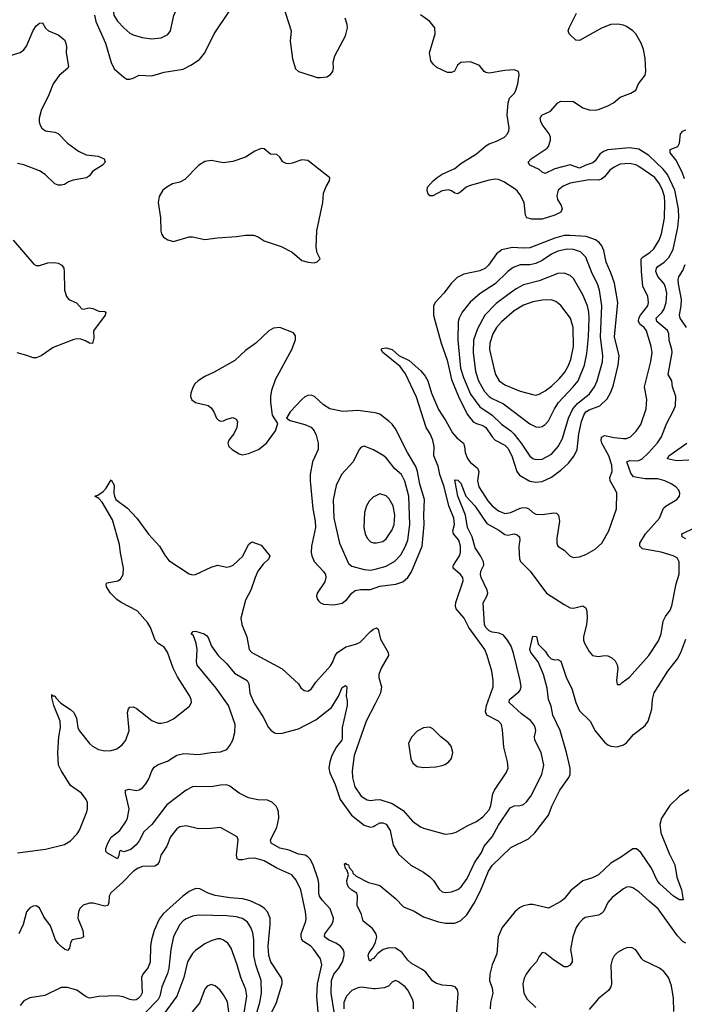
# Model space of a CAD drawing. Header units: inches. Extents: x 1682530 to 1839546, y 640742 to 791647.
# Tile 594 of 656: x 1767724 to 1771980, y 673318 to 679621. Entities that reach past the tile are written whole.
import ezdxf

# ---------------------------------------------------------------- set-up
doc = ezdxf.new("R2010")
doc.units = ezdxf.units.IN
doc.header["$MEASUREMENT"] = 0
doc.layers.add('B7667', color=7, linetype='Continuous')
doc.layers.add('B7677', color=7, linetype='Continuous')

msp = doc.modelspace()

# ---------------------------------------------------------------- linework, layer by layer
at = {"layer": 'B7667', "color": 5}
for points, elevation in [([(1768298, 680000), (1768300.2, 679970), (1768330.1, 679810.1), (1768322.7, 679682.7), (1768326, 679650), (1768350, 679612.8), (1768390, 679569.1), (1768430, 679534.7), (1768450, 679524.7), (1768507.4, 679507.4), (1768570, 679499), (1768630, 679505.3), (1768672.7, 679527.3), (1768689.8, 679550.2), (1768711.7, 679648.3), (1768746.9, 679730), (1768767.6, 679832.4), (1768789.7, 679910), (1768793.9, 679953.9), (1768776.9, 680000)], 740), ([(1769390, 679778.8), (1769462, 679550), (1769457.1, 679482.9), (1769470.2, 679370.2), (1769490, 679307), (1769510, 679290.3), (1769530, 679282.3), (1769630, 679252.2), (1769650, 679250.4), (1769690, 679256.4), (1769715.1, 679270), (1769729.6, 679290.4), (1769733.6, 679310), (1769731.3, 679350), (1769743.1, 679390), (1769810, 679517.3), (1769823.1, 679570), (1769821.7, 679590), (1769808.2, 679630)], 720), ([(1768203.7, 679650), (1768210.8, 679610), (1768272.9, 679470), (1768310, 679348), (1768330, 679306.4), (1768390, 679252.7), (1768410, 679240.4), (1768430, 679240.3), (1768450, 679247.4), (1768490, 679266.3), (1768570, 679260.9), (1768650, 679285.2), (1768770, 679305.5), (1768820.7, 679330), (1768874.6, 679365.4), (1768910.6, 679409.4), (1768970, 679531), (1769065.4, 679674.6)], 720), ([(1767570, 679361.5), (1767727.9, 679412.1), (1767750, 679428), (1767767.7, 679452.3), (1767810, 679552.6), (1767830, 679581.8), (1767850, 679598.3), (1767870, 679602), (1767890, 679567.7), (1767907.7, 679550), (1767970, 679525.3), (1768010, 679491.8), (1768017.7, 679477.7), (1768023.8, 679450), (1768022.3, 679410), (1768037.5, 679322.5), (1768032, 679310), (1767976.8, 679263.2), (1767939, 679210), (1767910, 679139.5), (1767860.5, 679039.5), (1767849.1, 678990), (1767848.1, 678970), (1767853.4, 678950), (1767866.3, 678926.3), (1767890, 678910.3), (1767950, 678902.3), (1767970, 678893.4), (1768030.2, 678830.2), (1768099.6, 678779.6), (1768150, 678756.9), (1768226.9, 678746.9), (1768264.7, 678730), (1768270.8, 678710), (1768253.4, 678690), (1768190.2, 678649.8), (1768170, 678622), (1768152, 678608), (1768065.6, 678594.4), (1768036.5, 678583.5), (1768010, 678566.6), (1767990, 678561.1), (1767970, 678562.6), (1767950, 678571.1), (1767886.9, 678630), (1767850, 678654.6), (1767750, 678691.7), (1767710, 678700.8)], 680), ([(1767681.3, 678210), (1767815.3, 678055.3), (1767830, 678048.2), (1767850, 678048.4), (1767904.7, 678064.7), (1767947.1, 678067.1), (1767970, 678063.1), (1767993.4, 678050), (1768006, 678030), (1768008.5, 678010), (1768010.6, 677890), (1768024, 677850), (1768038.8, 677830), (1768088.2, 677808.2), (1768122, 677770), (1768130, 677768), (1768170, 677777), (1768193, 677773), (1768230, 677755.5), (1768270, 677754), (1768274.8, 677750), (1768270.4, 677730), (1768197, 677630), (1768198.3, 677581.7), (1768190, 677549.3), (1768170, 677549.6), (1768146.1, 677566.1), (1768116.2, 677576.2), (1768090, 677578), (1768070, 677574), (1767938, 677522), (1767861.6, 677470), (1767830, 677456), (1767810, 677456.4), (1767770, 677472.6), (1767708.8, 677488.8)], 680), ([(1770000, 677103.6), (1769890, 677118.5), (1769793.9, 677113.9), (1769710, 677129.5), (1769670, 677156), (1769612.7, 677210), (1769590, 677216.9), (1769570, 677216.3), (1769550, 677207.3), (1769530.5, 677190), (1769456, 677110), (1769432, 677070), (1769455.3, 677055.3), (1769550, 677030.5), (1769590, 677012.7), (1769610.4, 676990), (1769622, 676962), (1769635.3, 676910), (1769634.7, 676870), (1769600.2, 676790), (1769583.5, 676710), (1769583.8, 676670), (1769601.9, 676490), (1769616.3, 676410), (1769618.5, 676370), (1769593.8, 676250), (1769591.6, 676210), (1769594, 676190), (1769610, 676153.4), (1769670, 676088.8), (1769682.2, 676070), (1769685.2, 676050), (1769678, 676022), (1769628.2, 675950), (1769624.9, 675930), (1769630.6, 675910), (1769639, 675899), (1769650, 675888.2), (1769670, 675880.4), (1769735.1, 675875.1), (1769790, 675886.7), (1769819.1, 675910), (1769850.7, 675950), (1769873.2, 675966.8), (1769907.1, 675972.9), (1769970, 675973.6), (1770000, 675984)], 720), ([(1770000, 676860.9), (1769990, 676866.6), (1769930, 676891.8), (1769910, 676884.5), (1769897.1, 676870), (1769859, 676790), (1769784.9, 676710), (1769750, 676639.5), (1769732.1, 676547.9), (1769736.6, 676430), (1769772.3, 676270), (1769830, 676140.3), (1769850, 676122.6), (1769930, 676101.8), (1769970, 676097.6), (1770000, 676103.5)], 740), ([(1767710, 674287.5), (1767890, 674310.3), (1768010, 674340.8), (1768050, 674364.6), (1768093, 674410), (1768106.4, 674433.6), (1768153.3, 674550), (1768158.7, 674570), (1768157.4, 674610), (1768149.7, 674630), (1768120.5, 674670), (1768050, 674718.9), (1767990, 674813.8), (1767972.6, 674850), (1767969.3, 674930.7), (1767975.5, 675030), (1767984.6, 675090), (1767984, 675130), (1767943.2, 675230), (1767930, 675282), (1767930, 675302), (1767933.7, 675293.7), (1767950, 675292.2), (1767957.5, 675277.5), (1767986.6, 675246.6), (1768050, 675206.3), (1768070, 675186.5), (1768088.5, 675150), (1768097, 675090), (1768105, 675070), (1768170, 674987.9), (1768190, 674970.3), (1768227.7, 674950), (1768270, 674941.3), (1768310, 674942.3), (1768345.5, 674954.5), (1768380.3, 674979.7), (1768403.1, 675010), (1768424.4, 675070), (1768414, 675186), (1768420.7, 675210), (1768430, 675220.5), (1768450, 675223.1), (1768470, 675214.9), (1768570, 675135.8), (1768610, 675118.7), (1768630, 675117), (1768670, 675127.2), (1768710, 675145.3), (1768812.4, 675227.6), (1768825.1, 675250), (1768822.4, 675270), (1768813, 675290), (1768735.3, 675415.3), (1768707.2, 675470), (1768670, 675573.2), (1768650, 675603.7), (1768610, 675627), (1768591.8, 675650), (1768561.4, 675730), (1768542.1, 675762.1), (1768476.5, 675836.5), (1768372.8, 675890), (1768345.3, 675910), (1768304.8, 675950), (1768279.1, 675990), (1768278.4, 676010), (1768284.1, 676015.9), (1768351.8, 676028.2), (1768370, 676039.3), (1768385.7, 676070), (1768389.8, 676110), (1768368.6, 676208.6), (1768362.3, 676262.3), (1768319.3, 676419.3), (1768253, 676533), (1768230, 676557), (1768205.2, 676570), (1768223.5, 676576.5), (1768258.3, 676601.7), (1768277.8, 676622.2), (1768310, 676674.8), (1768330, 676642), (1768327.4, 676590), (1768330.3, 676570), (1768340.3, 676550), (1768414.2, 676494.2), (1768474.9, 676430), (1768547.9, 676327.9), (1768619.5, 676250), (1768653.1, 676193.1), (1768679.9, 676159.9), (1768810, 676073.7), (1768830, 676067.4), (1768850, 676068.8), (1768950, 676117.4), (1768990, 676130.3), (1769050, 676116.5), (1769070, 676120.3), (1769091.6, 676130), (1769154, 676186), (1769190, 676261.6), (1769210, 676279.3), (1769270, 676258.4), (1769324.9, 676190), (1769319, 676170), (1769283.9, 676136.1), (1769249.7, 676090.3), (1769231.3, 676050), (1769204.3, 675970), (1769170, 675905.1), (1769141.2, 675790), (1769145.8, 675750), (1769179.1, 675670), (1769194.6, 675590), (1769210, 675570.4), (1769404.7, 675464.7), (1769510, 675370.5), (1769525, 675345), (1769546.3, 675326.3), (1769570, 675323.2), (1769590, 675335.3), (1769620.7, 675379.3), (1769715.4, 675484.6), (1769729.9, 675510.1), (1769743.9, 675550), (1769758.2, 675570), (1769813.3, 675606.7), (1769876.9, 675623.1), (1769904, 675636), (1769970, 675705), (1769990, 675720.2), (1770000, 675724.4)], 680), ([(1770000, 676570.8), (1769990, 676566), (1769962, 676538), (1769944.9, 676510), (1769932.9, 676467.1), (1769928.2, 676370), (1769935.9, 676330), (1769950, 676302), (1769970, 676279), (1769990, 676272.8), (1770000, 676272.8)], 760), ([(1769736.9, 673270), (1769718.4, 673390), (1769721.4, 673470), (1769736.2, 673510), (1769768.7, 673550), (1769791.9, 673590), (1769802.3, 673630), (1769801.6, 673650), (1769794.8, 673670), (1769777.6, 673690), (1769747.6, 673710), (1769701.5, 673730), (1769676.8, 673750), (1769677.1, 673770), (1769722.6, 673830), (1769732.3, 673850), (1769734, 673870), (1769712.6, 673930), (1769662.6, 673982.6), (1769645, 674010), (1769640.1, 674030), (1769640.5, 674090), (1769636.2, 674116.2), (1769605.5, 674205.5), (1769585.3, 674245.3), (1769570, 674262.4), (1769551.8, 674271.8), (1769510, 674278.4), (1769450, 674304.7), (1769390, 674317.3), (1769334, 674350), (1769330.8, 674370), (1769370.9, 674450), (1769382.7, 674510), (1769380.4, 674550), (1769374.7, 674570), (1769366.1, 674586.1), (1769342, 674610), (1769310, 674623.9), (1769248, 674628), (1769190, 674640.3), (1769130, 674669), (1769070, 674714.5), (1769050, 674723), (1769010, 674721.2), (1768949.9, 674709.9), (1768850, 674713.3), (1768830, 674709.8), (1768790, 674689.1), (1768665.6, 674594.4), (1768570, 674469.7), (1768518, 674422), (1768490, 674363.7), (1768470, 674339.3), (1768436.3, 674310), (1768390, 674295.1), (1768370, 674302), (1768363.5, 674296.5), (1768359.1, 674270), (1768350, 674249.2), (1768285.4, 674285.4), (1768276.6, 674296.6), (1768274.8, 674314.8), (1768287.4, 674350), (1768310, 674388.2), (1768365.6, 674430), (1768405.1, 674490), (1768413.6, 674510), (1768426, 674570), (1768400.9, 674670), (1768402, 674690), (1768424.5, 674695.5), (1768470, 674686.7), (1768490, 674690.4), (1768510, 674704.2), (1768531.2, 674728.8), (1768550, 674761.6), (1768570, 674813.4), (1768584.5, 674835.5), (1768610, 674852.2), (1768670, 674873.7), (1768730, 674912), (1768775.4, 674924.6), (1768870, 674916.9), (1768950, 674930.8), (1769010, 674933.7), (1769050, 674950.3), (1769070, 674974.3), (1769089.9, 675010.1), (1769102.1, 675057.9), (1769104.5, 675110), (1769060.5, 675230), (1768981.3, 675341.3), (1768861.1, 675490), (1768855.4, 675510), (1768860.4, 675590), (1768855.1, 675630), (1768836.2, 675676.2), (1768822, 675690), (1768834.6, 675705.4), (1768850, 675706.8), (1768904.7, 675690), (1768919.9, 675679.9), (1768930, 675666), (1768953.4, 675610), (1768995.8, 675550), (1769050, 675497.8), (1769098.7, 675438.7), (1769181.7, 675390), (1769191.5, 675370), (1769198.4, 675310), (1769226, 675246), (1769280.7, 675160.7), (1769316.5, 675090), (1769332.3, 675072.3), (1769356.8, 675056.8), (1769370, 675052.3), (1769405.8, 675054.2), (1769510, 675082), (1769620.5, 675139.5), (1769721.5, 675218.5), (1769765, 675290), (1769790, 675346), (1769810, 675358.4), (1769815.6, 675355.6), (1769819.3, 675350), (1769814.9, 675290), (1769821.5, 675261.5), (1769821.8, 675230), (1769789.4, 675090), (1769790, 675020.9), (1769787.2, 675010), (1769753.7, 674966.3), (1769722.5, 674910), (1769710.1, 674869.9), (1769704.4, 674830), (1769710, 674800.4), (1769745.3, 674725.3), (1769775.9, 674630), (1769849.7, 674529.7), (1769930, 674464.6), (1769970, 674452.8), (1769990, 674456.9), (1770000, 674462.6)], 660), ([(1770000, 675241.9), (1769942.3, 675130), (1769866.4, 674910), (1769852.9, 674812.9), (1769854.4, 674770), (1769870.2, 674710), (1769910.9, 674650.9), (1769950, 674627.3), (1769970, 674623.5), (1770000, 674626.2)], 680), ([(1769635.7, 673270), (1769627.8, 673367.8), (1769631.8, 673450), (1769659.4, 673570), (1769649.8, 673610), (1769608, 673670), (1769588.7, 673690), (1769540.7, 673720.7), (1769530, 673732), (1769525.6, 673750), (1769527.2, 673770), (1769556.2, 673850), (1769557.8, 673870), (1769553.4, 673910), (1769524.1, 674050), (1769493.7, 674113.7), (1769467.1, 674147.1), (1769370, 674189.1), (1769290, 674236.5), (1769230, 674254.5), (1769190, 674251.9), (1769150, 674242.7), (1769130, 674243.1), (1769116.9, 674250), (1769112.8, 674272.8), (1769124, 674370), (1769117.6, 674390), (1769010, 674449.5), (1768950, 674443.1), (1768870, 674442.4), (1768790, 674461.1), (1768750, 674454), (1768730, 674440.5), (1768689, 674390), (1768665.5, 674330), (1768627.5, 674272.5), (1768616.8, 674230), (1768606.5, 674213.5), (1768590, 674202.6), (1768510, 674200.2), (1768481.7, 674190), (1768453.2, 674170), (1768382.7, 674097.3), (1768308.6, 674031.4), (1768297.7, 674010), (1768295.4, 673970), (1768288.9, 673951.1), (1768270, 673947), (1768193.5, 673966.5), (1768170, 673965.7), (1768130, 673952.4), (1768110, 673931.5), (1768100.2, 673910), (1768096.2, 673870), (1768129.3, 673790), (1768132.8, 673750), (1768118.1, 673741.9), (1768060.4, 673730), (1768049.2, 673710.8), (1768042.2, 673677.8), (1768030, 673663.5), (1768010, 673671.9), (1767990, 673689.2), (1767970, 673706.8), (1767953.1, 673730), (1767920.8, 673820.8), (1767877.8, 673877.8), (1767850, 673936.5), (1767830, 673947.5), (1767810, 673946.3), (1767790, 673936.5), (1767767.8, 673910), (1767746.2, 673830), (1767718.1, 673770)], 680), ([(1770000, 673778.7), (1769982.6, 673802.6), (1769922.6, 673850), (1769912.5, 673892.5), (1769886, 673950), (1769888, 674010), (1769882, 674030), (1769850, 674048.7), (1769830, 674069), (1769821.2, 674090), (1769819, 674110), (1769829, 674150), (1769819, 674179), (1769810, 674188), (1769803.1, 674216.9), (1769810, 674222), (1769814.8, 674214.8), (1769830, 674210.7), (1769834, 674194), (1769854.8, 674170), (1769856.9, 674156.9), (1769878, 674138), (1769957.3, 674097.3), (1770000, 674086.8)], 640), ([(1769261.2, 673110), (1769369.3, 673330), (1769405.9, 673450), (1769405.7, 673470), (1769399.5, 673490), (1769331.5, 673590), (1769319, 673630), (1769315.9, 673690), (1769328.9, 673828.9), (1769327.1, 673870), (1769311.2, 673910), (1769292, 673932), (1769264, 673950), (1769199.5, 673979.5), (1769153.6, 673993.6), (1769070, 673999.6), (1768975.5, 674015.5), (1768930.4, 674030.4), (1768878.2, 674058.2), (1768850, 674059.2), (1768810, 674040.2), (1768769.7, 674010.3), (1768642.6, 673897.4), (1768616.4, 673863.6), (1768585.3, 673790), (1768568.8, 673730), (1768562.1, 673690), (1768559.8, 673590), (1768545.8, 673554.2), (1768512, 673510), (1768503.8, 673490), (1768507.5, 673392.5), (1768497.7, 673370), (1768483.7, 673356.3), (1768470, 673347.2), (1768450, 673344.9), (1768428.8, 673348.8), (1768386.2, 673366.2), (1768350, 673371.6), (1768230, 673367.3), (1768170, 673357.5), (1768150, 673365.9), (1768090, 673408.1), (1768030, 673425.8), (1767990, 673424.8), (1767885.5, 673374.5), (1767790, 673358.5), (1767750, 673341.3), (1767726.7, 673310)], 720), ([(1769204.9, 673135.1), (1769262, 673330), (1769273.6, 673390), (1769269.9, 673470), (1769236, 673570), (1769222.5, 673630), (1769223, 673730), (1769216.1, 673776.1), (1769204.2, 673810), (1769183.2, 673843.2), (1769150, 673867.8), (1769110, 673877.5), (1769050, 673883.7), (1768871.9, 673888.1), (1768830, 673882.2), (1768790, 673865.8), (1768770, 673852.8), (1768749.3, 673830), (1768708.5, 673751.5), (1768692, 673668), (1768679.8, 673550), (1768670, 673515.8), (1768633.3, 673430), (1768621.3, 673370), (1768610, 673348.6), (1768530, 673266.6)], 740), ([(1769160.3, 673250), (1769178.8, 673370), (1769172.5, 673412.5), (1769140.8, 673490), (1769117.5, 673570), (1769078.3, 673678.3), (1769057.4, 673710), (1769030, 673729.7), (1769010, 673736.8), (1768990, 673736.5), (1768950, 673725.3), (1768910, 673705.4), (1768850, 673662.7), (1768830, 673642.7), (1768799, 673590), (1768775.6, 673490), (1768729.5, 673370), (1768643.5, 673250)], 760), ([(1770000, 673623.6), (1769990, 673612.3), (1769975.6, 673604.4), (1769970, 673594), (1769961.5, 673601.5), (1769956.2, 673630), (1769963, 673650), (1769983.1, 673676.9), (1770000, 673710.5)], 640), ([(1769062.4, 673270), (1769054.6, 673334.6), (1769030, 673379.5), (1769007.8, 673407.8), (1768976.6, 673436.6), (1768950, 673445.1), (1768924.8, 673435.2), (1768910, 673416), (1768874.7, 673325.3), (1768827.9, 673270)], 780), ([(1770000, 673417.9), (1769990, 673417), (1769910, 673428.2), (1769890, 673424.6), (1769850, 673405.8), (1769816.3, 673370), (1769798.8, 673330), (1769799.2, 673290)], 660)]:
    msp.add_lwpolyline(points, dxfattribs=dict(at, elevation=elevation))
at = {"layer": 'B7667', "color": 5, "elevation": 720}
for points in [[(1769270, 678796.9), (1769230, 678778.7), (1769170, 678742), (1769090, 678713.3), (1769030, 678705.6), (1768950, 678719.6), (1768910, 678713.6), (1768870, 678687.6), (1768781.1, 678598.9), (1768750, 678582.2), (1768703, 678570), (1768665.7, 678550), (1768640.9, 678530), (1768616.5, 678490), (1768611.6, 678450), (1768626.6, 678353.4), (1768627.6, 678267.6), (1768632.4, 678250), (1768645.5, 678230), (1768671.7, 678211.7), (1768710, 678202), (1768810, 678230.2), (1768830, 678230.2), (1768910, 678213.8), (1768990, 678224.4), (1769112.7, 678232.7), (1769170, 678242.4), (1769221.2, 678241.2), (1769250.2, 678230.2), (1769290, 678204.9), (1769398, 678170), (1769470, 678133), (1769530, 678080.4), (1769572, 678068), (1769610, 678065.5), (1769629.3, 678070.7), (1769648.7, 678090), (1769629.4, 678129.4), (1769623.2, 678163.2), (1769626.9, 678270), (1769665.6, 678450), (1769669.7, 678510), (1769686.8, 678553.2), (1769707.6, 678590), (1769709.5, 678609.5), (1769570, 678719.1), (1769530, 678724.4), (1769470, 678702), (1769450, 678697.7), (1769430, 678700.5), (1769410, 678711.5), (1769390, 678740.9), (1769370, 678758), (1769330, 678760.9), (1769290, 678793.6)], [(1769390, 677651.6), (1769350, 677646), (1769319.1, 677630), (1769235.5, 677550), (1769170, 677502.9), (1769101.2, 677438.8), (1768970, 677365.6), (1768910, 677337.6), (1768867.3, 677310), (1768844.9, 677290), (1768832.3, 677267.7), (1768820.5, 677230), (1768818, 677210), (1768826.9, 677186.9), (1768850.5, 677170.5), (1768930, 677150.4), (1768950, 677135.5), (1768968, 677110), (1768984.9, 677070), (1768997.5, 677057.5), (1769010, 677050.7), (1769030, 677054), (1769050, 677064), (1769090, 677074), (1769110, 677064.7), (1769118.8, 677050), (1769115.5, 677010), (1769096.3, 676970), (1769063, 676930), (1769058, 676910), (1769063, 676890), (1769084, 676870), (1769130, 676842.4), (1769150, 676836.4), (1769190, 676844.2), (1769252.3, 676870), (1769305.1, 676910), (1769361.2, 676990), (1769375.3, 677030), (1769376.4, 677036.4), (1769344, 677090), (1769331.8, 677171.8), (1769331.5, 677210), (1769337.7, 677250), (1769362.2, 677317.8), (1769466.3, 677510), (1769491.2, 677571.2), (1769490, 677598), (1769477.2, 677617.2)]]:
    msp.add_lwpolyline(points, close=True, dxfattribs=at)
at = {"layer": 'B7677', "color": 5}
for points, elevation in [([(1770000, 674462.6), (1770030, 674479.6), (1770050, 674480.9), (1770070, 674470.3), (1770095.9, 674430), (1770116.2, 674336.2), (1770150, 674279.3), (1770229.1, 674209.1), (1770310, 674163.7), (1770350, 674134.9), (1770374.3, 674110), (1770410, 674054.9), (1770430, 674037.6), (1770453.3, 674033.3), (1770490, 674038), (1770530, 674053.6), (1770550.9, 674070), (1770590, 674123.1), (1770636.7, 674223.3), (1770682, 674290), (1770699.4, 674330), (1770749, 674391), (1770790, 674465.8), (1770865.2, 674574.8), (1770890, 674589.1), (1770930, 674590.2), (1770950, 674598), (1770970, 674614.3), (1770997.8, 674650), (1771068.7, 674790), (1771080.8, 674850), (1771064.6, 674930), (1771022.8, 675010), (1771021.4, 675030), (1771028.4, 675070), (1771025.7, 675090), (1771016, 675110), (1770995.7, 675135.7), (1770937.2, 675177.2), (1770858.5, 675250), (1770861.4, 675270), (1770920.8, 675319.2), (1770929.7, 675330), (1770934.4, 675350), (1770929.8, 675390), (1770885.8, 675565.8), (1770870.5, 675610), (1770847.6, 675650), (1770821.7, 675681.7), (1770795, 675695), (1770750, 675700.2), (1770730, 675708.3), (1770709.9, 675729.9), (1770701.3, 675750), (1770691.5, 675888.5), (1770715.3, 675930), (1770721.2, 675950), (1770718.2, 675970), (1770680.2, 676050), (1770675.2, 676070), (1770677.3, 676090), (1770695.8, 676130), (1770693.5, 676150), (1770675, 676190), (1770641.1, 676241.1), (1770620.9, 676310), (1770592.5, 676370), (1770579.3, 676450), (1770529.9, 676570.1), (1770510, 676676), (1770530, 676672.4), (1770550, 676653.7), (1770581.5, 676570), (1770638.3, 676510), (1770715.4, 676395.4), (1770792.9, 676352.9), (1770830, 676326), (1770850, 676320.9), (1770890, 676330.3), (1770910, 676323.7), (1770924.9, 676310), (1770927.8, 676290), (1770920.5, 676250), (1770922.5, 676202.5), (1770925.2, 676170), (1770932.1, 676152.1), (1770992.7, 676090), (1771098.3, 675950), (1771210, 675876.5), (1771250, 675856), (1771270, 675854.6), (1771330, 675868), (1771350, 675856), (1771355.8, 675835.8), (1771358.3, 675790), (1771354.3, 675750), (1771334, 675670), (1771334, 675650), (1771341.1, 675630), (1771370, 675577.3), (1771391.9, 675551.9), (1771430, 675544.2), (1771470, 675550.3), (1771490, 675548.7), (1771516.9, 675536.9), (1771536.7, 675516.7), (1771550.3, 675490.3), (1771553.7, 675470), (1771546.4, 675390), (1771550, 675366), (1771570, 675364.9), (1771581.4, 675378.6), (1771630, 675412.7), (1771753.5, 675550), (1771815.6, 675644.4), (1771831.6, 675690), (1771844, 675770), (1771859.5, 675800.5), (1771890, 675841.6), (1771900.3, 675870), (1771928.6, 676010), (1771947.4, 676072.6), (1771947.1, 676150), (1771935.5, 676175.5), (1771909.2, 676190), (1771832.2, 676212.2), (1771712.9, 676232.9), (1771694.7, 676250), (1771696, 676270), (1771732.5, 676330), (1771821.5, 676430), (1771846.6, 676493.4), (1771864.5, 676510), (1771932.3, 676550), (1771949.6, 676570), (1771952, 676590), (1771945.1, 676610), (1771925.1, 676630), (1771897, 676650), (1771856, 676670), (1771810, 676681.6), (1771730, 676681.7), (1771655.6, 676695.6), (1771637.5, 676717.5), (1771611.3, 676790), (1771630, 676799.3), (1771670, 676796.4), (1771690, 676799.5), (1771709.9, 676810.1), (1771751.8, 676848.2), (1771808, 676912), (1771834.5, 676950), (1771866.5, 677033.5), (1771907.7, 677110), (1771922.8, 677150), (1771926.8, 677210), (1771903.9, 677270), (1771899.7, 677310), (1771877.1, 677350), (1771902.2, 677490), (1771901.1, 677510), (1771883.9, 677570), (1771881.2, 677610), (1771872, 677632), (1771804.5, 677690), (1771801, 677710), (1771839, 677750), (1771851.5, 677770), (1771864.1, 677810), (1771868.8, 677870), (1771860.2, 677910), (1771851, 677930), (1771810, 677977.6), (1771797.8, 678010), (1771801.2, 678030), (1771810, 678040.6), (1771851.7, 678068.3), (1771881.8, 678098.2), (1771909.3, 678150), (1771938.8, 678290), (1771946, 678354), (1771944, 678410), (1771920.5, 678530), (1771872.7, 678630), (1771844.6, 678664.6), (1771752.9, 678752.9), (1771690, 678791.9), (1771630, 678801.1), (1771490, 678787.2), (1771463.3, 678776.7), (1771439.7, 678760.3), (1771410, 678718.5), (1771395, 678705), (1771350, 678690.8), (1771310, 678670.8), (1771250, 678693.1), (1771150, 678666.4), (1771090, 678636.3), (1771070, 678645.6), (1771050, 678662.7), (1770992, 678690), (1770980.9, 678710), (1770999.5, 678730), (1771101.2, 678798.8), (1771109.9, 678810.1), (1771124.2, 678850), (1771123.1, 678870), (1771114, 678890), (1771069.8, 678950), (1771060.4, 678970), (1771058, 678990), (1771067, 679010), (1771123.3, 679036.7), (1771170, 679088.5), (1771190, 679099.5), (1771270, 679096.5), (1771330, 679056.9), (1771370, 679044.1), (1771410, 679042.5), (1771430, 679046.4), (1771490, 679068.8), (1771526, 679090), (1771570, 679126), (1771637.2, 679150), (1771669.3, 679170), (1771687.3, 679210), (1771730, 679265.3), (1771734.6, 679290), (1771730, 679374), (1771718, 679430), (1771704.1, 679470), (1771670, 679531.1), (1771650, 679550.9), (1771610, 679578), (1771590, 679586.9), (1771553.6, 679593.6), (1771509.3, 679590.7), (1771450, 679567.2), (1771310, 679488.5), (1771286.6, 679490), (1771242.7, 679530), (1771236, 679550), (1771242, 679570), (1771290, 679662.8)], 660), ([(1770000, 674626.2), (1770030, 674628.9), (1770110, 674604.6), (1770179.3, 674559.3), (1770240.3, 674490), (1770290, 674455.2), (1770310, 674445.6), (1770448.2, 674408.2), (1770490, 674411.2), (1770519.7, 674420.3), (1770590, 674461), (1770650, 674488.2), (1770690, 674518.8), (1770730, 674563.9), (1770741.7, 674590), (1770754.8, 674665.2), (1770764.6, 674690), (1770839.6, 674800.4), (1770852.6, 674830), (1770848.6, 674870), (1770823.8, 674963.8), (1770816.2, 675076.2), (1770808.6, 675108.6), (1770790, 675131.4), (1770716.5, 675170), (1770707.6, 675190), (1770713.2, 675230), (1770756.2, 675350), (1770756.8, 675390), (1770747.1, 675450), (1770718.2, 675550), (1770701.8, 675590), (1770599.8, 675730), (1770569.7, 675790), (1770519.3, 675850), (1770515, 675870), (1770517.3, 675890), (1770564.7, 676030), (1770561.7, 676050), (1770547.1, 676070), (1770500.3, 676110), (1770501, 676121), (1770501.6, 676130), (1770540.7, 676190), (1770546.6, 676210), (1770546.7, 676250), (1770535.4, 676290), (1770502.5, 676330), (1770499.8, 676339.8), (1770497.4, 676350), (1770507.5, 676390), (1770503.4, 676430), (1770471.3, 676510), (1770441.3, 676630), (1770413.7, 676710), (1770403.3, 676763.3), (1770375.6, 676830), (1770378.1, 676890), (1770369.9, 676930), (1770352.2, 676970), (1770326.8, 677010), (1770265.6, 677205.6), (1770194.5, 677354.5), (1770160.5, 677400.5), (1770049.8, 677490), (1770038.4, 677510), (1770044.4, 677515.6), (1770070, 677520.2), (1770110, 677509.2), (1770152.2, 677472.2), (1770218.7, 677438.7), (1770293.8, 677373.8), (1770320, 677340), (1770338.2, 677310), (1770361.6, 677230), (1770405.5, 677125.5), (1770454, 677054), (1770496.5, 676976.5), (1770524.5, 676944.5), (1770565.8, 676910), (1770573.6, 676890), (1770576.1, 676850), (1770591.2, 676811.2), (1770609, 676789), (1770655.7, 676750), (1770664.7, 676730), (1770656.6, 676670), (1770665.2, 676630), (1770722.2, 676542.2), (1770749.2, 676509.2), (1770790, 676476.6), (1770830, 676460.5), (1770870, 676465.5), (1770930, 676493.8), (1770950, 676498.5), (1770970, 676496.6), (1770983.6, 676490), (1771010, 676465.6), (1771030, 676455.1), (1771070, 676453.3), (1771144.8, 676464.8), (1771161.6, 676461.6), (1771175.3, 676450), (1771182, 676410), (1771163.1, 676303.1), (1771163.8, 676270), (1771170.5, 676250.5), (1771210, 676225.5), (1771250, 676187.7), (1771270, 676178), (1771310, 676182.4), (1771350, 676198.4), (1771410, 676232), (1771452.6, 676270), (1771497.7, 676350), (1771546.6, 676490), (1771547.1, 676590), (1771540.4, 676610), (1771504.6, 676670), (1771503.2, 676690), (1771519.1, 676730), (1771516.7, 676770), (1771495.9, 676830), (1771451.9, 676910), (1771447.1, 676930), (1771450.6, 676949.4), (1771470, 676959.5), (1771530, 676945.7), (1771590, 676939.4), (1771610, 676941), (1771634.7, 676950), (1771672.9, 676987.1), (1771702.8, 677030), (1771736.2, 677130), (1771741, 677190), (1771724.5, 677270), (1771766.3, 677433.7), (1771774.9, 677490), (1771768.6, 677530), (1771738.5, 677630), (1771724, 677650), (1771696.8, 677670), (1771687.7, 677690), (1771689.6, 677710), (1771699.4, 677730), (1771745.8, 677790), (1771751.7, 677810), (1771746.7, 677850), (1771715.2, 677915.2), (1771705.1, 678010), (1771703.6, 678076.4), (1771704.9, 678090), (1771715.8, 678104.2), (1771758.5, 678130), (1771784.6, 678155.4), (1771819, 678210), (1771833.7, 678250), (1771852.8, 678350), (1771856.4, 678450), (1771852.6, 678490), (1771841.5, 678530), (1771822, 678570), (1771791.6, 678610), (1771690, 678681.5), (1771670, 678692.4), (1771630, 678700.2), (1771570, 678696.3), (1771530, 678678), (1771502.5, 678657.5), (1771470, 678616.2), (1771450, 678599.9), (1771430, 678594.3), (1771370, 678595.3), (1771250, 678575.2), (1771203.4, 678556.6), (1771172.9, 678530), (1771164.1, 678495.9), (1771168.2, 678470), (1771191.5, 678431.5), (1771197.3, 678410), (1771189.4, 678390), (1771152.1, 678370), (1771070, 678344.2), (1771003.6, 678343.6), (1770972.6, 678352.6), (1770962.3, 678370), (1770955.6, 678450), (1770930, 678501.1), (1770910, 678525.4), (1770890, 678540.4), (1770824.2, 678584.2), (1770790, 678597.5), (1770770, 678599.5), (1770730, 678594.2), (1770602, 678558), (1770584.2, 678550), (1770550, 678518.9), (1770530, 678506.9), (1770510, 678511.3), (1770490, 678526.6), (1770470, 678532.9), (1770430, 678525.1), (1770370, 678494.5), (1770350, 678494), (1770337.2, 678510), (1770332.7, 678530), (1770335.1, 678550), (1770371.3, 678590), (1770396.9, 678610), (1770430, 678632.6), (1770510, 678669.4), (1770550, 678701.7), (1770650, 678761.7), (1770710, 678814.5), (1770730, 678827.6), (1770777, 678843), (1770829.4, 678870), (1770847.6, 678890), (1770856.2, 678910), (1770858, 678930), (1770846.4, 679010), (1770852.1, 679090), (1770861.5, 679118.5), (1770892.2, 679150), (1770901.7, 679170), (1770913.6, 679210), (1770923.7, 679270), (1770919.3, 679290), (1770890, 679299.7), (1770830, 679296.4), (1770730, 679279.1), (1770710, 679283.5), (1770698, 679290), (1770667.7, 679327.7), (1770610, 679351.8), (1770550, 679346.6), (1770527.2, 679330), (1770507.5, 679292.5), (1770490, 679282.2), (1770463.7, 679283.7), (1770396.1, 679316.1), (1770373.7, 679333.7), (1770357.8, 679357.8), (1770348.3, 679410), (1770384, 679530), (1770382, 679570), (1770349.8, 679610), (1770290, 679651.8)], 680), ([(1771981.8, 678601.8), (1771965.6, 678645.6), (1771925.1, 678725.1), (1771889.6, 678770), (1771888.7, 678790), (1771938, 678810), (1771948.7, 678830), (1771956, 678890), (1771970, 678906.8), (1771990, 678916)], 640), ([(1771993.6, 677650), (1771953.6, 677710), (1771949.9, 677730), (1771960.4, 677790), (1771961.7, 677830), (1771942.3, 677930), (1771940.9, 677959.1), (1771944.3, 677975.7), (1771970, 678015.3), (1771986.4, 678053.6)], 640), ([(1770000, 675984), (1770030, 675994.4), (1770132.5, 676007.5), (1770177, 676023), (1770210.4, 676049.6), (1770232.8, 676087.2), (1770302, 676250), (1770313.9, 676390), (1770311.5, 676450), (1770316.1, 676550), (1770287.1, 676647.1), (1770271.1, 676730), (1770260.7, 676760.7), (1770207.7, 676850), (1770130, 677001.7), (1770110, 677031.1), (1770090, 677049.7), (1770030, 677095.4), (1770010, 677102.2), (1770000, 677103.6)], 720), ([(1772010, 676800.7), (1771930, 676798.2), (1771873, 676810), (1771881.6, 676830), (1771996.4, 676910)], 640), ([(1770000, 676103.5), (1770010, 676105.5), (1770070, 676122.5), (1770125.5, 676154.5), (1770164.2, 676195.8), (1770193.5, 676246.5), (1770208.8, 676290), (1770222, 676390), (1770217.1, 676570), (1770190, 676666.3), (1770168.9, 676708.9), (1770126.3, 676746.3), (1770070, 676816.4), (1770051.3, 676831.3), (1770000, 676860.9)], 740), ([(1770000, 676272.8), (1770010, 676272.8), (1770050, 676281.1), (1770070, 676297.4), (1770110, 676354.9), (1770122, 676390), (1770126.2, 676450), (1770114.7, 676510), (1770090, 676554.7), (1770070, 676574), (1770030, 676585.1), (1770000, 676570.8)], 760), ([(1771990, 676297.4), (1771966.6, 676310), (1771963.7, 676330), (1772052.3, 676370)], 640), ([(1770000, 675724.4), (1770010, 675728.5), (1770018.9, 675718.9), (1770034.7, 675654.7), (1770084.6, 675570), (1770084.9, 675550), (1770039.7, 675470), (1770024, 675430), (1770024.6, 675410), (1770041.6, 675350), (1770035.1, 675310), (1770000, 675241.9)], 680), ([(1770000, 674086.8), (1770030, 674079.5), (1770130, 673996.4), (1770182.8, 673942.8), (1770250, 673914), (1770310, 673878.7), (1770405.4, 673845.4), (1770450, 673836.5), (1770510, 673836.9), (1770550, 673855.2), (1770588.4, 673891.6), (1770634.9, 673965.1), (1770675.8, 674044.2), (1770726.7, 674170), (1770750, 674206.2), (1770870, 674321.7), (1770982.7, 674377.3), (1771023.4, 674416.6), (1771110.4, 674529.6), (1771133.6, 674590), (1771183.5, 674690), (1771240.9, 674770), (1771249.9, 674790.1), (1771249.9, 674830), (1771225.2, 674930), (1771184.5, 675070), (1771137.5, 675170), (1771127.3, 675227.3), (1771111, 675270), (1771102.4, 675342.4), (1771078.3, 675430), (1771044, 675510), (1770997.7, 675570), (1770990, 675589.3), (1771010, 675674), (1771032.8, 675672.8), (1771044.4, 675624.4), (1771090, 675579.1), (1771109.2, 675549.2), (1771128.4, 675530), (1771150, 675523.1), (1771170, 675526.4), (1771190, 675514), (1771225.3, 675405.3), (1771260.7, 675340.7), (1771285.4, 675250), (1771310, 675197.4), (1771376.5, 675130), (1771410, 675068.5), (1771470, 674997), (1771490, 674978.7), (1771510, 674970.3), (1771550, 674966.9), (1771590, 674979.7), (1771610, 674992.8), (1771655.3, 675044.7), (1771730, 675102.8), (1771749.8, 675130), (1771772.8, 675207.2), (1771777.3, 675270), (1771787.2, 675312.8), (1771874.5, 675450), (1771936.8, 675530), (1771957.2, 675570), (1771990, 675655.8)], 640), ([(1772008.6, 674691.4), (1771948.6, 674651.4), (1771887.2, 674590), (1771834.3, 674510), (1771824.1, 674470), (1771830, 674416.3), (1771883.6, 674283.6), (1771920.2, 674210), (1771932.1, 674132.1), (1771962, 674050), (1771972.1, 673987.9), (1771950, 673986.9), (1771910, 674011.1), (1771822.9, 674090), (1771805.9, 674110), (1771769.5, 674189.5), (1771701, 674290), (1771673.4, 674313.4), (1771650, 674313.7), (1771578.3, 674261.7), (1771510, 674221.9), (1771430, 674147.6), (1771391.5, 674128.5), (1771331.3, 674108.7), (1771253.1, 674046.9), (1771210, 673992.7), (1771190, 673976.5), (1771110, 673934), (1771010, 673957.2), (1770990, 673957.2), (1770950, 673947.8), (1770925, 673935), (1770894.7, 673910), (1770814.3, 673810), (1770788.3, 673750), (1770779.4, 673640.6), (1770749.2, 673570), (1770734.3, 673510), (1770733.5, 673470), (1770750, 673420.7), (1770753.7, 673390), (1770739, 673330), (1770736.5, 673290)], 640), ([(1771990, 673709.6), (1771970, 673720.7), (1771937.1, 673757.1), (1771813.8, 673930), (1771756.3, 673976.3), (1771690, 674038.9), (1771650, 674064.2), (1771630, 674069.6), (1771610, 674067.8), (1771590, 674057.6), (1771517.8, 674002.2), (1771490.3, 673970), (1771465.1, 673914.9), (1771450, 673899.7), (1771430, 673889.8), (1771346.2, 673873.8), (1771330, 673864.2), (1771304.3, 673835.7), (1771287.4, 673810), (1771265.5, 673750), (1771252.2, 673670), (1771262.6, 673610), (1771261.3, 673590), (1771250, 673568.2), (1771230, 673557.4), (1771210, 673557.4), (1771142.8, 673602.8), (1771090, 673646), (1771070, 673649), (1771050, 673624), (1771032.7, 673590), (1770995.8, 673550), (1770967, 673510), (1770954.1, 673485.9), (1770945.3, 673450), (1770953.4, 673390), (1770974.4, 673350), (1771030, 673298.4)], 660), ([(1770000, 673710.5), (1770003.2, 673716.8), (1770011.1, 673750), (1770007.9, 673767.9), (1770000, 673778.7)], 640), ([(1771913, 673273), (1771910, 673358), (1771897.4, 673437.4), (1771878.7, 673490), (1771850, 673527.3), (1771822, 673550), (1771719.2, 673599.2), (1771707.3, 673610), (1771670, 673666), (1771642, 673682), (1771610, 673679.6), (1771590, 673671.6), (1771553.4, 673650), (1771531.6, 673628.4), (1771517.8, 673602.2), (1771510.3, 673569.7), (1771513.4, 673450), (1771510.2, 673429.8), (1771494.2, 673405.8), (1771430, 673355.6), (1771370, 673285.6)], 680), ([(1770523.7, 673270), (1770532.9, 673390), (1770528.3, 673410), (1770513.3, 673430), (1770490, 673437.2), (1770430, 673441), (1770390, 673452.5), (1770368.6, 673468.6), (1770324.1, 673524.1), (1770301.9, 673541.9), (1770230, 673582.4), (1770210, 673600.3), (1770171.4, 673651.4), (1770130, 673677.1), (1770090, 673679.8), (1770051.8, 673668.2), (1770017, 673643), (1770000, 673623.6)], 640), ([(1770245.3, 673290), (1770245.6, 673330), (1770240.3, 673350), (1770210, 673409.5), (1770193.3, 673430), (1770150, 673462.9), (1770130, 673471.5), (1770110, 673460.9), (1770084.8, 673435.2), (1770057.4, 673422.6), (1770000, 673417.9)], 660)]:
    msp.add_lwpolyline(points, dxfattribs=dict(at, elevation=elevation))
for points, elevation in [([(1771250, 678240.7), (1771210, 678239.1), (1771150, 678223.3), (1770990, 678160.7), (1770950, 678158.1), (1770877.9, 678162.1), (1770812, 678148), (1770778.1, 678121.9), (1770726.4, 678050), (1770706, 678030), (1770670, 678013.7), (1770568.3, 677991.7), (1770526.3, 677970), (1770488.1, 677931.9), (1770440.3, 677870), (1770385.3, 677810), (1770373.7, 677786.3), (1770374.4, 677730), (1770383.8, 677690), (1770423.9, 677550), (1770462.1, 677442.1), (1770490, 677317.8), (1770533.6, 677210), (1770590, 677096.8), (1770627.9, 677047.9), (1770650, 677035.6), (1770690, 677022.8), (1770708.7, 677010), (1770750, 676950.2), (1770769.3, 676930), (1770830, 676896.6), (1770850, 676878.1), (1770875.9, 676830), (1770908.2, 676728.2), (1770925.5, 676705.5), (1770990, 676668.1), (1771030, 676660.6), (1771070, 676665.4), (1771130, 676693.3), (1771190, 676737.9), (1771237.9, 676782.1), (1771275.9, 676830), (1771294.5, 676870), (1771303.9, 676970), (1771321.8, 677050), (1771337, 677090), (1771350.4, 677110), (1771370, 677123.5), (1771440.3, 677150), (1771486.4, 677193.6), (1771507.8, 677232.2), (1771524, 677276), (1771557.5, 677410), (1771562.7, 677470), (1771532.6, 677590), (1771554, 677810), (1771533.6, 677933.6), (1771510, 678001.7), (1771478.9, 678070), (1771463.8, 678143.8), (1771452.7, 678172.7), (1771435, 678195), (1771411.6, 678211.6), (1771352.7, 678232.7)], 720), ([(1771230, 678151.4), (1771170, 678138.9), (1771130, 678120.7), (1771070, 678080.2), (1771030, 678060.7), (1770990, 678052.2), (1770930, 678051.7), (1770884.8, 678035.2), (1770850, 678009), (1770770, 677931.2), (1770672, 677868), (1770608, 677812), (1770558, 677750), (1770537.4, 677710), (1770532, 677688), (1770530.6, 677570), (1770547, 677390), (1770565.5, 677330), (1770610, 677223), (1770670, 677142.6), (1770750.1, 677090.1), (1770810, 677032.1), (1770868.6, 676990), (1770888.9, 676970), (1770936.1, 676910), (1770990, 676827.2), (1771010, 676813), (1771030, 676806), (1771070, 676808.5), (1771130, 676839.3), (1771173, 676890), (1771199.2, 676940.8), (1771239.4, 677070), (1771266.5, 677130), (1771296.6, 677163.4), (1771374.1, 677225.9), (1771405.6, 677270), (1771422.8, 677310), (1771455.8, 677430), (1771458, 677470), (1771443.1, 677590), (1771452.8, 677790), (1771437.5, 677890), (1771424.4, 677930), (1771390, 677996.4), (1771350, 678101.8), (1771315.1, 678135.1), (1771270, 678150.4)], 740), ([(1771210, 677998.2), (1771170, 677995.9), (1771050.4, 677950), (1770950, 677923.4), (1770902.6, 677897.4), (1770850, 677860.8), (1770776.3, 677803.7), (1770703.5, 677730), (1770656.7, 677643.3), (1770631.2, 677570), (1770628.6, 677490), (1770642.6, 677370), (1770661.8, 677310), (1770701.3, 677241.3), (1770731, 677210), (1770750, 677196.8), (1770822.8, 677162.8), (1770990, 677034), (1771030, 677014.7), (1771050, 677012.4), (1771070, 677016.5), (1771090, 677030.3), (1771110, 677053.1), (1771149.1, 677130.9), (1771173.9, 677170), (1771268.4, 677270), (1771299.6, 677310), (1771340.2, 677410), (1771356.7, 677483.3), (1771367.1, 677590), (1771371.1, 677710), (1771369.4, 677750), (1771360.7, 677790), (1771330, 677860.4), (1771270, 677965.1), (1771250, 677984.7)], 760), ([(1771127.6, 677827.6), (1771070, 677826.4), (1771010, 677814.1), (1770950, 677793.6), (1770890, 677756.5), (1770810, 677686.2), (1770777.6, 677650), (1770754.1, 677610), (1770734.2, 677550), (1770733.6, 677510), (1770759.4, 677390), (1770770.9, 677350), (1770794, 677310), (1770830, 677283.5), (1770930, 677244), (1771010, 677221.2), (1771030, 677218.6), (1771050, 677223.2), (1771090, 677244.8), (1771130, 677276.1), (1771178.3, 677321.7), (1771215.1, 677364.9), (1771237.1, 677402.9), (1771253.4, 677446.6), (1771269.9, 677530), (1771269.2, 677650), (1771250.4, 677710.4), (1771190, 677792.2), (1771157.3, 677817.3)], 780), ([(1770351.6, 675091.6), (1770310, 675087.3), (1770270, 675067.6), (1770234.4, 675030), (1770213.4, 674990), (1770228.2, 674890), (1770242.5, 674862.5), (1770270, 674840.7), (1770310, 674833.8), (1770390, 674837.6), (1770430, 674846.5), (1770447.5, 674852.5), (1770470, 674868.4), (1770488.5, 674891.5), (1770498.5, 674930), (1770486.3, 674970), (1770470, 674991.3), (1770421.6, 675030), (1770370, 675080.9)], 720)]:
    msp.add_lwpolyline(points, close=True, dxfattribs=dict(at, elevation=elevation))

doc.saveas('drawing.dxf')
